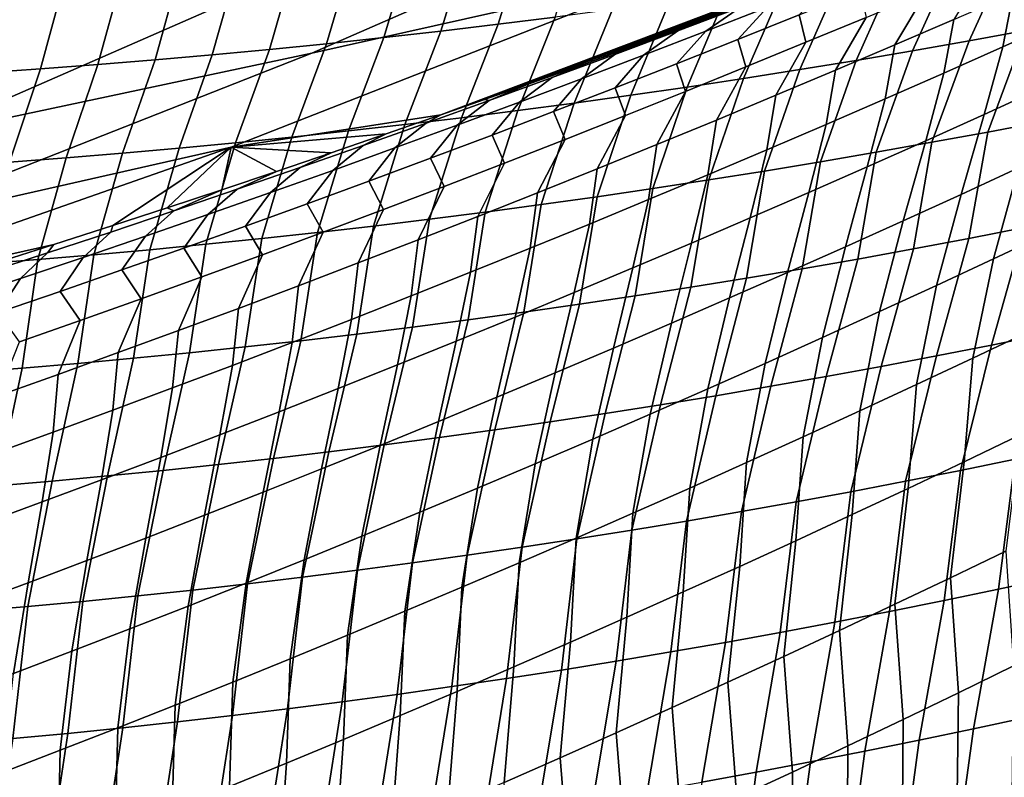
# Model space of a CAD drawing. Header units: metres. Extents: x -240 to 45, y -77 to 27.
# Tile 978 of 1056: x 23.43 to 25.24, y -23.95 to -22.56. Entities that reach past the tile are written whole.
import ezdxf

# ---------------------------------------------------------------- set-up
doc = ezdxf.new("R2010")
doc.units = ezdxf.units.M
doc.layers.add('solid_102011X2', color=7, linetype='CONTINUOUS')

msp = doc.modelspace()

# ---------------------------------------------------------------- linework, layer by layer
at = {"layer": 'solid_102011X2'}
for points in [[(24.881006, -22.026014, 60.966286), (24.07296, -22.416332, 61.115128), (23.322369, -22.565538, 56.786041), (24.134268, -22.172663, 56.62891)], [(25.458765, -22.117338, 69.779083), (24.645369, -22.472273, 69.91481), (23.967007, -22.624321, 65.589447), (24.784628, -22.267, 65.446091)], [(24.134268, -22.172663, 56.62891), (23.322369, -22.565538, 56.786041), (22.532404, -22.714817, 52.463387), (23.348072, -22.319395, 52.297878)], [(24.784628, -22.267, 65.446091), (23.967007, -22.624321, 65.589447), (23.251266, -22.776022, 61.266483), (24.07296, -22.416332, 61.115128)], [(24.355951, -22.418684, 126.073639), (24.308405, -22.571302, 125.733696), (24.413139, -22.55817, 125.714668), (24.461493, -22.405725, 126.054634)], [(25.354765, -22.41127, 125.526581), (25.250246, -22.430124, 125.548973), (25.171526, -22.601685, 125.221397), (25.274763, -22.582872, 125.199127)], [(24.07296, -22.416332, 61.115128), (23.251266, -22.776022, 61.266483), (22.496761, -22.927584, 56.945827), (23.322369, -22.565538, 56.786041)], [(24.203835, -22.737282, 74.412689), (23.819569, -22.796513, 70.052612), (24.645369, -22.472273, 69.91481), (25.037809, -22.421436, 74.282539)], [(24.250393, -22.431007, 126.09227), (24.203657, -22.583788, 125.75235), (24.308405, -22.571302, 125.733696), (24.355951, -22.418684, 126.073639)], [(24.283749, -22.709162, 74.437019), (24.203835, -22.737282, 74.412689), (25.037809, -22.421436, 74.282539)], [(24.363661, -22.680765, 74.461647), (24.283749, -22.709162, 74.437019), (25.037809, -22.421436, 74.282539)], [(24.472658, -22.641584, 74.495712), (24.363661, -22.680765, 74.461647), (25.037809, -22.421436, 74.282539)], [(24.581572, -22.601913, 74.530304), (24.472658, -22.641584, 74.495712), (25.037809, -22.421436, 74.282539)], [(24.690355, -22.561768, 74.56543), (24.581572, -22.601913, 74.530304), (25.037809, -22.421436, 74.282539)], [(24.039238, -22.453737, 126.128426), (23.994118, -22.606829, 125.788536), (24.098894, -22.595631, 125.77063), (24.144821, -22.442692, 126.110535)], [(24.144821, -22.442692, 126.110535), (24.098894, -22.595631, 125.77063), (24.203657, -22.583788, 125.75235), (24.250393, -22.431007, 126.09227)], [(25.250246, -22.430124, 125.548973), (25.145697, -22.448349, 125.570999), (25.06826, -22.619867, 125.243301), (25.171526, -22.601685, 125.221397)], [(23.828037, -22.473915, 126.163094), (23.784533, -22.627287, 125.823219), (23.88933, -22.61738, 125.806068), (23.933643, -22.464146, 126.14595)], [(23.933643, -22.464146, 126.14595), (23.88933, -22.61738, 125.806068), (23.994118, -22.606829, 125.788536), (24.039238, -22.453737, 126.128426)], [(25.041121, -22.465944, 125.592651), (24.936516, -22.482906, 125.613922), (24.861641, -22.654343, 125.285973), (24.964964, -22.637421, 125.264824)], [(25.145697, -22.448349, 125.570999), (25.041121, -22.465944, 125.592651), (24.964964, -22.637421, 125.264824), (25.06826, -22.619867, 125.243301)], [(25.035357, -22.609024, 76.205788), (25.092901, -22.512312, 75.83036), (25.202791, -22.465612, 75.841583), (25.143993, -22.56218, 76.21756)], [(24.645369, -22.472273, 69.91481), (23.819569, -22.796513, 70.052612), (23.136919, -22.950735, 65.734985), (23.967007, -22.624321, 65.589447)], [(23.616796, -22.491535, 126.196274), (23.574909, -22.645161, 125.8564), (23.679726, -22.636547, 125.839996), (23.722422, -22.483044, 126.179871)], [(23.722422, -22.483044, 126.179871), (23.679726, -22.636547, 125.839996), (23.784533, -22.627287, 125.823219), (23.828037, -22.473915, 126.163094)], [(24.936516, -22.482906, 125.613922), (24.831884, -22.499235, 125.634819), (24.758291, -22.67063, 125.30674), (24.861641, -22.654343, 125.285973)], [(25.341179, -22.564306, 76.619339), (25.233469, -22.612652, 76.606369), (25.252504, -22.514853, 76.229553), (25.360888, -22.467049, 76.241783)], [(23.405525, -22.506601, 126.227966), (23.365257, -22.66045, 125.888069), (23.470087, -22.653128, 125.872421), (23.511164, -22.499388, 126.212311)], [(23.511164, -22.499388, 126.212311), (23.470087, -22.653128, 125.872421), (23.574909, -22.645161, 125.8564), (23.616796, -22.491535, 126.196274)], [(24.831884, -22.499235, 125.634819), (24.72723, -22.514929, 125.655342), (24.654917, -22.686283, 125.327141), (24.758291, -22.67063, 125.30674)], [(24.802488, -22.539856, 75.0345), (24.688902, -22.584097, 75.025223), (24.752644, -22.539907, 74.644615), (24.867542, -22.495916, 74.653473)], [(24.859955, -22.554142, 75.424385), (24.747658, -22.599171, 75.414413), (24.802488, -22.539856, 75.0345), (24.915968, -22.495119, 75.043991)], [(24.72723, -22.514929, 125.655342), (24.622553, -22.529984, 125.675491), (24.551521, -22.701296, 125.34716), (24.654917, -22.686283, 125.327141)], [(24.982891, -22.558529, 75.819366), (24.872765, -22.604259, 75.808586), (24.859955, -22.554142, 75.424385), (24.972139, -22.508615, 75.434586)], [(24.926596, -22.655384, 76.194252), (24.982891, -22.558529, 75.819366), (25.092901, -22.512312, 75.83036), (25.035357, -22.609024, 76.205788)], [(25.233469, -22.612652, 76.606369), (25.125622, -22.660513, 76.593636), (25.143993, -22.56218, 76.21756), (25.252504, -22.514853, 76.229553)], [(24.622553, -22.529984, 125.675491), (24.517855, -22.544397, 125.695267), (24.448103, -22.715672, 125.366806), (24.551521, -22.701296, 125.34716)], [(24.517855, -22.544397, 125.695267), (24.413139, -22.55817, 125.714668), (24.344667, -22.729404, 125.386078), (24.448103, -22.715672, 125.366806)], [(24.688902, -22.584097, 75.025223), (24.575214, -22.627838, 75.016159), (24.637648, -22.583401, 74.635971), (24.752644, -22.539907, 74.644615)], [(24.747658, -22.599171, 75.414413), (24.635252, -22.643702, 75.404655), (24.688902, -22.584097, 75.025223), (24.802488, -22.539856, 75.0345)], [(24.752644, -22.539907, 74.644615), (24.637648, -22.583401, 74.635971), (24.690355, -22.561768, 74.56543)], [(24.872765, -22.604259, 75.808586), (24.762522, -22.649502, 75.798042), (24.747658, -22.599171, 75.414413), (24.859955, -22.554142, 75.424385)], [(24.308405, -22.571302, 125.733696), (24.203657, -22.583788, 125.75235), (24.137743, -22.754942, 125.423492), (24.241213, -22.742495, 125.404968)], [(24.413139, -22.55817, 125.714668), (24.308405, -22.571302, 125.733696), (24.241213, -22.742495, 125.404968), (24.344667, -22.729404, 125.386078)], [(24.522556, -22.626394, 74.627525), (24.581572, -22.601913, 74.530304), (24.690355, -22.561768, 74.56543), (24.637648, -22.583401, 74.635971)], [(24.817711, -22.70126, 76.182945), (24.872765, -22.604259, 75.808586), (24.982891, -22.558529, 75.819366), (24.926596, -22.655384, 76.194252)], [(25.125622, -22.660513, 76.593636), (25.017641, -22.70789, 76.581146), (25.035357, -22.609024, 76.205788), (25.143993, -22.56218, 76.21756)], [(25.305824, -22.68784, 76.989952), (25.19906, -22.73645, 76.97628), (25.233469, -22.612652, 76.606369), (25.341179, -22.564306, 76.619339)], [(25.377968, -22.563433, 125.176476), (25.274763, -22.582872, 125.199127), (25.20575, -22.768681, 124.877754), (25.307909, -22.749216, 124.855125)], [(24.203657, -22.583788, 125.75235), (24.098894, -22.595631, 125.77063), (24.034258, -22.766745, 125.441643), (24.137743, -22.754942, 125.423492)], [(24.575214, -22.627838, 75.016159), (24.461428, -22.671076, 75.007317), (24.522556, -22.626394, 74.627525), (24.637648, -22.583401, 74.635971)], [(24.635252, -22.643702, 75.404655), (24.522738, -22.687731, 75.395134), (24.575214, -22.627838, 75.016159), (24.688902, -22.584097, 75.025223)], [(25.274763, -22.582872, 125.199127), (25.171526, -22.601685, 125.221397), (25.103558, -22.787518, 124.899994), (25.20575, -22.768681, 124.877754)], [(23.994118, -22.606829, 125.788536), (23.88933, -22.61738, 125.806068), (23.82725, -22.788416, 125.476807), (23.930759, -22.777903, 125.459412)], [(24.098894, -22.595631, 125.77063), (23.994118, -22.606829, 125.788536), (23.930759, -22.777903, 125.459412), (24.034258, -22.766745, 125.441643)], [(24.407372, -22.668884, 74.619293), (24.472658, -22.641584, 74.495712), (24.581572, -22.601913, 74.530304), (24.522556, -22.626394, 74.627525)], [(24.762522, -22.649502, 75.798042), (24.652164, -22.694252, 75.78772), (24.635252, -22.643702, 75.404655), (24.747658, -22.599171, 75.414413)], [(24.708706, -22.746647, 76.171883), (24.762522, -22.649502, 75.798042), (24.872765, -22.604259, 75.808586), (24.817711, -22.70126, 76.182945)], [(25.017641, -22.70789, 76.581146), (24.909527, -22.75478, 76.568893), (24.926596, -22.655384, 76.194252), (25.035357, -22.609024, 76.205788)], [(25.171526, -22.601685, 125.221397), (25.06826, -22.619867, 125.243301), (25.001333, -22.805723, 124.92186), (25.103558, -22.787518, 124.899994)], [(23.967007, -22.624321, 65.589447), (23.136919, -22.950735, 65.734985), (22.417049, -23.104599, 61.420147), (23.251266, -22.776022, 61.266483)], [(23.784533, -22.627287, 125.823219), (23.679726, -22.636547, 125.839996), (23.620197, -22.807503, 125.510468), (23.723728, -22.798283, 125.49382)], [(23.88933, -22.61738, 125.806068), (23.784533, -22.627287, 125.823219), (23.723728, -22.798283, 125.49382), (23.82725, -22.788416, 125.476807)], [(24.461428, -22.671076, 75.007317), (24.347542, -22.713808, 74.998688), (24.407372, -22.668884, 74.619293), (24.522556, -22.626394, 74.627525)], [(24.522738, -22.687731, 75.395134), (24.410116, -22.731255, 75.385834), (24.461428, -22.671076, 75.007317), (24.575214, -22.627838, 75.016159)], [(25.06826, -22.619867, 125.243301), (24.964964, -22.637421, 125.264824), (24.89908, -22.823298, 124.943344), (25.001333, -22.805723, 124.92186)], [(25.19906, -22.73645, 76.97628), (25.092155, -22.784578, 76.962868), (25.125622, -22.660513, 76.593636), (25.233469, -22.612652, 76.606369)], [(23.574909, -22.645161, 125.8564), (23.470087, -22.653128, 125.872421), (23.413111, -22.824005, 125.542618), (23.516657, -22.816076, 125.526733)], [(23.679726, -22.636547, 125.839996), (23.574909, -22.645161, 125.8564), (23.516657, -22.816076, 125.526733), (23.620197, -22.807503, 125.510468)], [(24.292097, -22.710867, 74.611275), (24.363661, -22.680765, 74.461647), (24.472658, -22.641584, 74.495712), (24.407372, -22.668884, 74.619293)], [(24.652164, -22.694252, 75.78772), (24.541693, -22.73851, 75.777634), (24.522738, -22.687731, 75.395134), (24.635252, -22.643702, 75.404655)], [(24.964964, -22.637421, 125.264824), (24.861641, -22.654343, 125.285973), (24.796797, -22.840239, 124.964455), (24.89908, -22.823298, 124.943344)], [(23.470087, -22.653128, 125.872421), (23.365257, -22.66045, 125.888069), (23.309557, -22.831287, 125.558128), (23.413111, -22.824005, 125.542618)], [(24.599577, -22.791542, 76.161049), (24.652164, -22.694252, 75.78772), (24.762522, -22.649502, 75.798042), (24.708706, -22.746647, 76.171883)], [(24.861641, -22.654343, 125.285973), (24.758291, -22.67063, 125.30674), (24.694485, -22.856544, 124.985184), (24.796797, -22.840239, 124.964455)], [(24.909527, -22.75478, 76.568893), (24.801281, -22.801178, 76.556892), (24.817711, -22.70126, 76.182945), (24.926596, -22.655384, 76.194252)], [(25.092155, -22.784578, 76.962868), (24.985107, -22.83222, 76.949699), (25.017641, -22.70789, 76.581146), (25.125622, -22.660513, 76.593636)], [(24.347542, -22.713808, 74.998688), (24.233561, -22.756033, 74.99028), (24.292097, -22.710867, 74.611275), (24.407372, -22.668884, 74.619293)], [(24.292097, -22.710867, 74.611275), (24.283749, -22.709162, 74.437019), (24.363661, -22.680765, 74.461647)], [(24.410116, -22.731255, 75.385834), (24.297394, -22.774271, 75.376755), (24.347542, -22.713808, 74.998688), (24.461428, -22.671076, 75.007317)], [(24.758291, -22.67063, 125.30674), (24.654917, -22.686283, 125.327141), (24.592148, -22.872215, 125.005531), (24.694485, -22.856544, 124.985184)], [(24.541693, -22.73851, 75.777634), (24.43111, -22.782269, 75.767776), (24.410116, -22.731255, 75.385834), (24.522738, -22.687731, 75.395134)], [(24.654917, -22.686283, 125.327141), (24.551521, -22.701296, 125.34716), (24.489788, -22.887245, 125.025497), (24.592148, -22.872215, 125.005531)], [(24.490332, -22.835943, 76.150459), (24.541693, -22.73851, 75.777634), (24.652164, -22.694252, 75.78772), (24.599577, -22.791542, 76.161049)], [(25.156858, -22.882965, 77.339035), (25.19906, -22.73645, 76.97628), (25.305824, -22.68784, 76.989952), (25.262518, -22.83428, 77.353371)], [(24.233561, -22.756033, 74.99028), (24.119486, -22.797745, 74.982094), (24.176733, -22.75234, 74.60347), (24.292097, -22.710867, 74.611275)], [(24.292097, -22.710867, 74.611275), (24.176733, -22.75234, 74.60347), (24.203835, -22.737282, 74.412689), (24.283749, -22.709162, 74.437019)], [(24.297394, -22.774271, 75.376755), (24.184568, -22.816776, 75.367912), (24.233561, -22.756033, 74.99028), (24.347542, -22.713808, 74.998688)], [(24.448103, -22.715672, 125.366806), (24.344667, -22.729404, 125.386078), (24.285002, -22.91538, 125.064308), (24.387405, -22.901634, 125.045097)], [(24.551521, -22.701296, 125.34716), (24.448103, -22.715672, 125.366806), (24.387405, -22.901634, 125.045097), (24.489788, -22.887245, 125.025497)], [(24.801281, -22.801178, 76.556892), (24.692905, -22.847086, 76.545135), (24.708706, -22.746647, 76.171883), (24.817711, -22.70126, 76.182945)], [(24.985107, -22.83222, 76.949699), (24.877918, -22.879374, 76.936783), (24.909527, -22.75478, 76.568893), (25.017641, -22.70789, 76.581146)], [(24.344667, -22.729404, 125.386078), (24.241213, -22.742495, 125.404968), (24.182579, -22.928484, 125.083153), (24.285002, -22.91538, 125.064308)], [(24.43111, -22.782269, 75.767776), (24.320421, -22.825529, 75.758156), (24.297394, -22.774271, 75.376755), (24.410116, -22.731255, 75.385834)], [(25.051048, -22.93117, 77.324959), (25.092155, -22.784578, 76.962868), (25.19906, -22.73645, 76.97628), (25.156858, -22.882965, 77.339035)], [(24.203835, -22.737282, 74.412689), (24.103302, -22.772261, 74.382477), (23.819569, -22.796513, 70.052612)], [(24.119486, -22.797745, 74.982094), (24.00532, -22.838942, 74.974136), (24.061283, -22.793301, 74.595879), (24.176733, -22.75234, 74.60347)], [(24.176733, -22.75234, 74.60347), (24.061283, -22.793301, 74.595879), (24.103302, -22.772261, 74.382477), (24.203835, -22.737282, 74.412689)], [(24.241213, -22.742495, 125.404968), (24.137743, -22.754942, 125.423492), (24.080139, -22.940941, 125.101616), (24.182579, -22.928484, 125.083153)], [(24.380968, -22.879848, 76.140106), (24.43111, -22.782269, 75.767776), (24.541693, -22.73851, 75.777634), (24.490332, -22.835943, 76.150459)], [(24.692905, -22.847086, 76.545135), (24.5844, -22.892498, 76.533623), (24.599577, -22.791542, 76.161049), (24.708706, -22.746647, 76.171883)], [(25.20575, -22.768681, 124.877754), (25.171442, -22.963751, 124.557892), (25.273268, -22.943951, 124.535004), (25.307909, -22.749216, 124.855125)], [(24.103302, -22.772261, 74.382477), (24.002838, -22.806778, 74.35273), (23.819569, -22.796513, 70.052612)], [(24.034258, -22.766745, 125.441643), (23.930759, -22.777903, 125.459412), (23.875212, -22.963919, 125.137405), (23.977682, -22.952753, 125.119698)], [(23.945749, -22.833746, 74.588501), (24.002838, -22.806778, 74.35273), (24.103302, -22.772261, 74.382477), (24.061283, -22.793301, 74.595879)], [(24.137743, -22.754942, 125.423492), (24.034258, -22.766745, 125.441643), (23.977682, -22.952753, 125.119698), (24.080139, -22.940941, 125.101616)], [(24.184568, -22.816776, 75.367912), (24.071646, -22.858768, 75.359299), (24.119486, -22.797745, 74.982094), (24.233561, -22.756033, 74.99028)], [(24.877918, -22.879374, 76.936783), (24.770592, -22.926039, 76.924118), (24.801281, -22.801178, 76.556892), (24.909527, -22.75478, 76.568893)], [(25.103558, -22.787518, 124.899994), (25.06958, -22.982914, 124.580391), (25.171442, -22.963751, 124.557892), (25.20575, -22.768681, 124.877754)], [(23.82725, -22.788416, 125.476807), (23.723728, -22.798283, 125.49382), (23.670229, -22.984306, 125.171684), (23.772726, -22.974436, 125.154732)], [(23.930759, -22.777903, 125.459412), (23.82725, -22.788416, 125.476807), (23.772726, -22.974436, 125.154732), (23.875212, -22.963919, 125.137405)], [(24.320421, -22.825529, 75.758156), (24.209623, -22.868284, 75.748764), (24.184568, -22.816776, 75.367912), (24.297394, -22.774271, 75.376755)], [(24.27149, -22.923252, 76.129997), (24.320421, -22.825529, 75.758156), (24.43111, -22.782269, 75.767776), (24.380968, -22.879848, 76.140106)], [(24.945089, -22.978889, 77.311142), (24.985107, -22.83222, 76.949699), (25.092155, -22.784578, 76.962868), (25.051048, -22.93117, 77.324959)], [(25.001333, -22.805723, 124.92186), (24.967684, -23.00144, 124.602501), (25.06958, -22.982914, 124.580391), (25.103558, -22.787518, 124.899994)], [(25.216644, -23.001062, 77.709236), (25.262518, -22.83428, 77.353371), (25.368025, -22.785116, 77.367958), (25.320972, -22.95196, 77.724487)], [(23.819569, -22.796513, 70.052612), (22.982508, -23.089643, 70.192291), (22.295513, -23.245831, 65.882507), (23.136919, -22.950735, 65.734985)], [(23.494474, -22.974764, 74.208862), (22.982508, -23.089643, 70.192291), (23.819569, -22.796513, 70.052612), (23.602434, -22.940018, 74.238495)], [(23.620197, -22.807503, 125.510468), (23.516657, -22.816076, 125.526733), (23.465204, -23.002104, 125.204445), (23.567722, -22.993528, 125.188255)], [(23.723728, -22.798283, 125.49382), (23.620197, -22.807503, 125.510468), (23.567722, -22.993528, 125.188255), (23.670229, -22.984306, 125.171684)], [(23.70224, -22.907452, 74.266335), (23.602434, -22.940018, 74.238495), (23.819569, -22.796513, 70.052612)], [(23.802269, -22.874384, 74.294655), (23.70224, -22.907452, 74.266335), (23.819569, -22.796513, 70.052612)], [(23.902481, -22.840822, 74.323456), (23.802269, -22.874384, 74.294655), (23.819569, -22.796513, 70.052612)], [(24.002838, -22.806778, 74.35273), (23.902481, -22.840822, 74.323456), (23.819569, -22.796513, 70.052612)], [(23.830132, -22.873672, 74.581337), (23.902481, -22.840822, 74.323456), (24.002838, -22.806778, 74.35273), (23.945749, -22.833746, 74.588501)], [(24.00532, -22.838942, 74.974136), (23.891066, -22.879622, 74.9664), (23.945749, -22.833746, 74.588501), (24.061283, -22.793301, 74.595879)], [(24.071646, -22.858768, 75.359299), (23.958628, -22.900242, 75.350922), (24.00532, -22.838942, 74.974136), (24.119486, -22.797745, 74.982094)], [(24.5844, -22.892498, 76.533623), (24.475771, -22.937412, 76.522369), (24.490332, -22.835943, 76.150459), (24.599577, -22.791542, 76.161049)], [(24.770592, -22.926039, 76.924118), (24.663128, -22.97221, 76.91172), (24.692905, -22.847086, 76.545135), (24.801281, -22.801178, 76.556892)], [(24.89908, -22.823298, 124.943344), (24.865755, -23.019325, 124.624222), (24.967684, -23.00144, 124.602501), (25.001333, -22.805723, 124.92186)], [(23.516657, -22.816076, 125.526733), (23.413111, -22.824005, 125.542618), (23.36268, -23.010029, 125.220261), (23.465204, -23.002104, 125.204445)], [(24.209623, -22.868284, 75.748764), (24.098722, -22.910536, 75.739609), (24.071646, -22.858768, 75.359299), (24.184568, -22.816776, 75.367912)], [(24.161901, -22.966154, 76.120132), (24.209623, -22.868284, 75.748764), (24.320421, -22.825529, 75.758156), (24.27149, -22.923252, 76.129997)], [(24.796797, -22.840239, 124.964455), (24.763792, -23.03657, 124.645561), (24.865755, -23.019325, 124.624222), (24.89908, -22.823298, 124.943344)], [(23.714434, -22.913074, 74.574394), (23.802269, -22.874384, 74.294655), (23.902481, -22.840822, 74.323456), (23.830132, -22.873672, 74.581337)], [(23.891066, -22.879622, 74.9664), (23.776722, -22.919779, 74.958885), (23.830132, -22.873672, 74.581337), (23.945749, -22.833746, 74.588501)], [(23.958628, -22.900242, 75.350922), (23.845512, -22.941195, 75.342773), (23.891066, -22.879622, 74.9664), (24.00532, -22.838942, 74.974136)], [(24.475771, -22.937412, 76.522369), (24.367016, -22.981827, 76.51136), (24.380968, -22.879848, 76.140106), (24.490332, -22.835943, 76.150459)], [(24.694485, -22.856544, 124.985184), (24.6618, -23.053169, 124.666512), (24.763792, -23.03657, 124.645561), (24.796797, -22.840239, 124.964455)], [(24.838984, -23.026123, 77.297585), (24.877918, -22.879374, 76.936783), (24.985107, -22.83222, 76.949699), (24.945089, -22.978889, 77.311142)], [(25.11216, -23.049688, 77.694244), (25.156858, -22.882965, 77.339035), (25.262518, -22.83428, 77.353371), (25.216644, -23.001062, 77.709236)], [(24.098722, -22.910536, 75.739609), (23.987719, -22.952276, 75.73069), (23.958628, -22.900242, 75.350922), (24.071646, -22.858768, 75.359299)], [(24.663128, -22.97221, 76.91172), (24.555529, -23.017885, 76.899574), (24.5844, -22.892498, 76.533623), (24.692905, -22.847086, 76.545135)], [(24.592148, -22.872215, 125.005531), (24.559778, -23.069126, 124.687073), (24.6618, -23.053169, 124.666512), (24.694485, -22.856544, 124.985184)], [(23.776722, -22.919779, 74.958885), (23.662296, -22.959414, 74.951599), (23.714434, -22.913074, 74.574394), (23.830132, -22.873672, 74.581337)], [(23.714434, -22.913074, 74.574394), (23.70224, -22.907452, 74.266335), (23.802269, -22.874384, 74.294655)], [(23.845512, -22.941195, 75.342773), (23.732307, -22.981625, 75.334862), (23.776722, -22.919779, 74.958885), (23.891066, -22.879622, 74.9664)], [(24.052204, -23.008551, 76.110512), (24.098722, -22.910536, 75.739609), (24.209623, -22.868284, 75.748764), (24.161901, -22.966154, 76.120132)], [(24.367016, -22.981827, 76.51136), (24.258139, -23.025736, 76.50061), (24.27149, -22.923252, 76.129997), (24.380968, -22.879848, 76.140106)], [(24.489788, -22.887245, 125.025497), (24.457729, -23.084433, 124.707245), (24.559778, -23.069126, 124.687073), (24.592148, -22.872215, 125.005531)], [(24.732733, -23.07287, 77.284294), (24.770592, -22.926039, 76.924118), (24.877918, -22.879374, 76.936783), (24.838984, -23.026123, 77.297585)], [(24.387405, -22.901634, 125.045097), (24.355656, -23.099091, 124.727036), (24.457729, -23.084433, 124.707245), (24.489788, -22.887245, 125.025497)], [(24.555529, -23.017885, 76.899574), (24.447796, -23.063063, 76.887688), (24.475771, -22.937412, 76.522369), (24.5844, -22.892498, 76.533623)], [(25.007517, -23.097837, 77.67952), (25.051048, -22.93117, 77.324959), (25.156858, -22.882965, 77.339035), (25.11216, -23.049688, 77.694244)], [(23.662296, -22.959414, 74.951599), (23.547787, -22.99852, 74.944542), (23.598658, -22.951954, 74.567673), (23.714434, -22.913074, 74.574394)], [(23.714434, -22.913074, 74.574394), (23.598658, -22.951954, 74.567673), (23.602434, -22.940018, 74.238495), (23.70224, -22.907452, 74.266335)], [(23.987719, -22.952276, 75.73069), (23.876616, -22.993505, 75.722015), (23.845512, -22.941195, 75.342773), (23.958628, -22.900242, 75.350922)], [(23.9424, -23.050436, 76.101143), (23.987719, -22.952276, 75.73069), (24.098722, -22.910536, 75.739609), (24.052204, -23.008551, 76.110512)], [(24.182579, -22.928484, 125.083153), (24.15144, -23.12645, 124.765465), (24.253559, -23.113096, 124.746445), (24.285002, -22.91538, 125.064308)], [(24.285002, -22.91538, 125.064308), (24.253559, -23.113096, 124.746445), (24.355656, -23.099091, 124.727036), (24.387405, -22.901634, 125.045097)], [(23.732307, -22.981625, 75.334862), (23.619013, -23.021528, 75.327187), (23.662296, -22.959414, 74.951599), (23.776722, -22.919779, 74.958885)], [(24.080139, -22.940941, 125.101616), (24.049299, -23.139147, 124.784103), (24.15144, -23.12645, 124.765465), (24.182579, -22.928484, 125.083153)], [(24.258139, -23.025736, 76.50061), (24.149143, -23.069139, 76.490112), (24.161901, -22.966154, 76.120132), (24.27149, -22.923252, 76.129997)], [(24.626339, -23.119125, 77.271271), (24.663128, -22.97221, 76.91172), (24.770592, -22.926039, 76.924118), (24.732733, -23.07287, 77.284294)], [(24.902718, -23.145508, 77.66507), (24.945089, -22.978889, 77.311142), (25.051048, -22.93117, 77.324959), (25.007517, -23.097837, 77.67952)], [(25.375055, -22.923515, 124.511734), (25.273268, -22.943951, 124.535004), (25.212778, -23.159204, 124.230598), (25.313734, -23.138735, 124.207268)], [(23.547787, -22.99852, 74.944542), (23.433199, -23.037096, 74.937721), (23.482807, -22.990303, 74.561172), (23.598658, -22.951954, 74.567673)], [(23.598658, -22.951954, 74.567673), (23.482807, -22.990303, 74.561172), (23.494474, -22.974764, 74.208862), (23.602434, -22.940018, 74.238495)], [(23.876616, -22.993505, 75.722015), (23.765415, -23.034218, 75.713577), (23.732307, -22.981625, 75.334862), (23.845512, -22.941195, 75.342773)], [(23.832489, -23.091812, 76.092018), (23.876616, -22.993505, 75.722015), (23.987719, -22.952276, 75.73069), (23.9424, -23.050436, 76.101143)], [(23.875212, -22.963919, 125.137405), (23.844965, -23.162579, 124.820213), (23.947142, -23.15119, 124.802353), (23.977682, -22.952753, 125.119698)], [(23.977682, -22.952753, 125.119698), (23.947142, -23.15119, 124.802353), (24.049299, -23.139147, 124.784103), (24.080139, -22.940941, 125.101616)], [(24.447796, -23.063063, 76.887688), (24.339931, -23.107738, 76.876068), (24.367016, -22.981827, 76.51136), (24.475771, -22.937412, 76.522369)], [(25.273268, -22.943951, 124.535004), (25.171442, -22.963751, 124.557892), (25.111782, -23.179039, 124.253532), (25.212778, -23.159204, 124.230598)], [(25.178514, -23.183107, 78.058105), (25.216644, -23.001062, 77.709236), (25.320972, -22.95196, 77.724487), (25.281748, -23.134077, 78.074051)], [(23.619013, -23.021528, 75.327187), (23.50563, -23.060902, 75.319756), (23.547787, -22.99852, 74.944542), (23.662296, -22.959414, 74.951599)], [(23.772726, -22.974436, 125.154732), (23.742773, -23.173307, 124.837692), (23.844965, -23.162579, 124.820213), (23.875212, -22.963919, 125.137405)], [(24.149143, -23.069139, 76.490112), (24.04003, -23.112032, 76.479874), (24.052204, -23.008551, 76.110512), (24.161901, -22.966154, 76.120132)], [(25.171442, -22.963751, 124.557892), (25.06958, -22.982914, 124.580391), (25.010744, -23.198236, 124.276085), (25.111782, -23.179039, 124.253532)], [(23.494474, -22.974764, 74.208862), (23.386639, -23.008974, 74.179787), (22.982508, -23.089643, 70.192291)], [(23.482807, -22.990303, 74.561172), (23.366882, -23.028124, 74.554893), (23.386639, -23.008974, 74.179787), (23.494474, -22.974764, 74.208862)], [(23.567722, -22.993528, 125.188255), (23.538345, -23.192797, 124.87149), (23.640566, -23.18338, 124.854782), (23.670229, -22.984306, 125.171684)], [(23.765415, -23.034218, 75.713577), (23.654121, -23.074413, 75.705383), (23.619013, -23.021528, 75.327187), (23.732307, -22.981625, 75.334862)], [(23.670229, -22.984306, 125.171684), (23.640566, -23.18338, 124.854782), (23.742773, -23.173307, 124.837692), (23.772726, -22.974436, 125.154732)], [(24.339931, -23.107738, 76.876068), (24.231939, -23.151909, 76.864716), (24.258139, -23.025736, 76.50061), (24.367016, -22.981827, 76.51136)], [(24.519802, -23.164886, 77.258514), (24.555529, -23.017885, 76.899574), (24.663128, -22.97221, 76.91172), (24.626339, -23.119125, 77.271271)], [(24.797766, -23.192694, 77.650894), (24.838984, -23.026123, 77.297585), (24.945089, -22.978889, 77.311142), (24.902718, -23.145508, 77.66507)], [(25.06958, -22.982914, 124.580391), (24.967684, -23.00144, 124.602501), (24.909668, -23.216793, 124.298241), (25.010744, -23.198236, 124.276085)], [(23.433199, -23.037096, 74.937721), (23.318533, -23.07514, 74.931122), (23.366882, -23.028124, 74.554893), (23.482807, -22.990303, 74.561172)], [(23.36268, -23.010029, 125.220261), (23.333876, -23.209652, 124.90374), (23.436115, -23.201553, 124.88781), (23.465204, -23.002104, 125.204445)], [(23.50563, -23.060902, 75.319756), (23.392164, -23.099743, 75.312553), (23.433199, -23.037096, 74.937721), (23.547787, -22.99852, 74.944542)], [(23.465204, -23.002104, 125.204445), (23.436115, -23.201553, 124.88781), (23.538345, -23.192797, 124.87149), (23.567722, -22.993528, 125.188255)], [(23.722479, -23.132671, 76.083138), (23.765415, -23.034218, 75.713577), (23.876616, -22.993505, 75.722015), (23.832489, -23.091812, 76.092018)], [(24.967684, -23.00144, 124.602501), (24.865755, -23.019325, 124.624222), (24.808556, -23.234711, 124.32), (24.909668, -23.216793, 124.298241)], [(25.075117, -23.231667, 78.042435), (25.11216, -23.049688, 77.694244), (25.216644, -23.001062, 77.709236), (25.178514, -23.183107, 78.058105)], [(23.654121, -23.074413, 75.705383), (23.542734, -23.114088, 75.697426), (23.50563, -23.060902, 75.319756), (23.619013, -23.021528, 75.327187)], [(24.04003, -23.112032, 76.479874), (23.930803, -23.154411, 76.469887), (23.9424, -23.050436, 76.101143), (24.052204, -23.008551, 76.110512)], [(24.413124, -23.21015, 77.246033), (24.447796, -23.063063, 76.887688), (24.555529, -23.017885, 76.899574), (24.519802, -23.164886, 77.258514)], [(24.865755, -23.019325, 124.624222), (24.763792, -23.03657, 124.645561), (24.707409, -23.251984, 124.34137), (24.808556, -23.234711, 124.32)], [(23.392164, -23.099743, 75.312553), (23.278616, -23.13805, 75.305603), (23.318533, -23.07514, 74.931122), (23.433199, -23.037096, 74.937721)], [(23.612368, -23.173012, 76.074516), (23.654121, -23.074413, 75.705383), (23.765415, -23.034218, 75.713577), (23.722479, -23.132671, 76.083138)], [(24.231939, -23.151909, 76.864716), (24.123821, -23.195572, 76.853622), (24.149143, -23.069139, 76.490112), (24.258139, -23.025736, 76.50061)], [(24.763792, -23.03657, 124.645561), (24.6618, -23.053169, 124.666512), (24.606226, -23.268612, 124.36235), (24.707409, -23.251984, 124.34137)], [(24.692661, -23.239395, 77.636986), (24.732733, -23.07287, 77.284294), (24.838984, -23.026123, 77.297585), (24.797766, -23.192694, 77.650894)], [(23.542734, -23.114088, 75.697426), (23.431257, -23.153238, 75.68972), (23.392164, -23.099743, 75.312553), (23.50563, -23.060902, 75.319756)], [(23.930803, -23.154411, 76.469887), (23.821465, -23.196276, 76.460167), (23.832489, -23.091812, 76.092018), (23.9424, -23.050436, 76.101143)], [(24.6618, -23.053169, 124.666512), (24.559778, -23.069126, 124.687073), (24.505013, -23.284595, 124.382942), (24.606226, -23.268612, 124.36235)], [(24.971554, -23.279753, 78.027039), (25.007517, -23.097837, 77.67952), (25.11216, -23.049688, 77.694244), (25.075117, -23.231667, 78.042435)], [(23.502159, -23.212833, 76.066147), (23.542734, -23.114088, 75.697426), (23.654121, -23.074413, 75.705383), (23.612368, -23.173012, 76.074516)], [(24.123821, -23.195572, 76.853622), (24.015579, -23.238726, 76.842796), (24.04003, -23.112032, 76.479874), (24.149143, -23.069139, 76.490112)], [(24.306311, -23.254913, 77.233826), (24.339931, -23.107738, 76.876068), (24.447796, -23.063063, 76.887688), (24.413124, -23.21015, 77.246033)], [(24.559778, -23.069126, 124.687073), (24.457729, -23.084433, 124.707245), (24.403769, -23.299927, 124.403137), (24.505013, -23.284595, 124.382942)], [(24.587408, -23.28561, 77.623352), (24.626339, -23.119125, 77.271271), (24.732733, -23.07287, 77.284294), (24.692661, -23.239395, 77.636986)], [(23.821465, -23.196276, 76.460167), (23.712017, -23.237619, 76.450706), (23.722479, -23.132671, 76.083138), (23.832489, -23.091812, 76.092018)], [(24.457729, -23.084433, 124.707245), (24.355656, -23.099091, 124.727036), (24.302496, -23.314608, 124.422951), (24.403769, -23.299927, 124.403137)], [(23.391855, -23.252129, 76.058029), (23.431257, -23.153238, 75.68972), (23.542734, -23.114088, 75.697426), (23.502159, -23.212833, 76.066147)], [(24.015579, -23.238726, 76.842796), (23.907217, -23.281364, 76.832245), (23.930803, -23.154411, 76.469887), (24.04003, -23.112032, 76.479874)], [(24.253559, -23.113096, 124.746445), (24.15144, -23.12645, 124.765465), (24.099874, -23.342009, 124.461395), (24.201199, -23.328636, 124.442368)], [(24.199364, -23.299175, 77.221886), (24.231939, -23.151909, 76.864716), (24.339931, -23.107738, 76.876068), (24.306311, -23.254913, 77.233826)], [(24.355656, -23.099091, 124.727036), (24.253559, -23.113096, 124.746445), (24.201199, -23.328636, 124.442368), (24.302496, -23.314608, 124.422951)], [(24.86783, -23.32736, 78.011925), (24.902718, -23.145508, 77.66507), (25.007517, -23.097837, 77.67952), (24.971554, -23.279753, 78.027039)], [(23.712017, -23.237619, 76.450706), (23.602465, -23.278442, 76.441513), (23.612368, -23.173012, 76.074516), (23.722479, -23.132671, 76.083138)], [(24.15144, -23.12645, 124.765465), (24.049299, -23.139147, 124.784103), (23.998528, -23.354727, 124.480042), (24.099874, -23.342009, 124.461395)], [(24.482008, -23.331333, 77.610001), (24.519802, -23.164886, 77.258514), (24.626339, -23.119125, 77.271271), (24.587408, -23.28561, 77.623352)], [(23.947142, -23.15119, 124.802353), (23.844965, -23.162579, 124.820213), (23.795769, -23.378187, 124.516151), (23.897158, -23.366787, 124.498291)], [(24.049299, -23.139147, 124.784103), (23.947142, -23.15119, 124.802353), (23.897158, -23.366787, 124.498291), (23.998528, -23.354727, 124.480042)], [(24.763945, -23.374491, 77.997093), (24.797766, -23.192694, 77.650894), (24.902718, -23.145508, 77.66507), (24.86783, -23.32736, 78.011925)], [(25.313734, -23.138735, 124.207268), (25.212778, -23.159204, 124.230598), (25.155676, -23.388853, 123.936081), (25.25588, -23.368362, 123.912666)], [(25.265169, -23.323938, 78.418343), (25.162729, -23.373068, 78.401596), (25.178514, -23.183107, 78.058105), (25.281748, -23.134077, 78.074051)], [(23.844965, -23.162579, 124.820213), (23.742773, -23.173307, 124.837692), (23.694361, -23.388931, 124.533623), (23.795769, -23.378187, 124.516151)], [(23.907217, -23.281364, 76.832245), (23.798737, -23.323486, 76.821968), (23.821465, -23.196276, 76.460167), (23.930803, -23.154411, 76.469887)], [(24.092283, -23.342932, 77.210228), (24.123821, -23.195572, 76.853622), (24.231939, -23.151909, 76.864716), (24.199364, -23.299175, 77.221886)], [(24.376461, -23.376564, 77.596931), (24.413124, -23.21015, 77.246033), (24.519802, -23.164886, 77.258514), (24.482008, -23.331333, 77.610001)], [(25.212778, -23.159204, 124.230598), (25.111782, -23.179039, 124.253532), (25.055426, -23.408709, 123.959091), (25.155676, -23.388853, 123.936081)], [(23.640566, -23.18338, 124.854782), (23.538345, -23.192797, 124.87149), (23.491493, -23.408438, 124.56739), (23.592934, -23.399014, 124.550705)], [(23.602465, -23.278442, 76.441513), (23.492805, -23.318739, 76.432579), (23.502159, -23.212833, 76.066147), (23.612368, -23.173012, 76.074516)], [(23.742773, -23.173307, 124.837692), (23.640566, -23.18338, 124.854782), (23.592934, -23.399014, 124.550705), (23.694361, -23.388931, 124.533623)], [(25.111782, -23.179039, 124.253532), (25.010744, -23.198236, 124.276085), (24.95513, -23.427925, 123.981712), (25.055426, -23.408709, 123.959091)], [(25.162729, -23.373068, 78.401596), (25.060116, -23.42173, 78.385139), (25.075117, -23.231667, 78.042435), (25.178514, -23.183107, 78.058105)], [(23.436115, -23.201553, 124.88781), (23.333876, -23.209652, 124.90374), (23.288576, -23.425303, 124.599602), (23.390041, -23.4172, 124.583694)], [(23.538345, -23.192797, 124.87149), (23.436115, -23.201553, 124.88781), (23.390041, -23.4172, 124.583694), (23.491493, -23.408438, 124.56739)], [(23.798737, -23.323486, 76.821968), (23.690142, -23.365089, 76.811958), (23.712017, -23.237619, 76.450706), (23.821465, -23.196276, 76.460167)], [(23.985075, -23.386179, 77.198845), (24.015579, -23.238726, 76.842796), (24.123821, -23.195572, 76.853622), (24.092283, -23.342932, 77.210228)], [(24.659903, -23.421141, 77.982536), (24.692661, -23.239395, 77.636986), (24.797766, -23.192694, 77.650894), (24.763945, -23.374491, 77.997093)], [(25.010744, -23.198236, 124.276085), (24.909668, -23.216793, 124.298241), (24.854792, -23.446503, 124.003937), (24.95513, -23.427925, 123.981712)], [(23.492805, -23.318739, 76.432579), (23.383047, -23.358507, 76.42392), (23.391855, -23.252129, 76.058029), (23.502159, -23.212833, 76.066147)], [(24.270771, -23.421299, 77.584137), (24.306311, -23.254913, 77.233826), (24.413124, -23.21015, 77.246033), (24.376461, -23.376564, 77.596931)], [(24.909668, -23.216793, 124.298241), (24.808556, -23.234711, 124.32), (24.754414, -23.464437, 124.025764), (24.854792, -23.446503, 124.003937)], [(23.690142, -23.365089, 76.811958), (23.581434, -23.40617, 76.802223), (23.602465, -23.278442, 76.441513), (23.712017, -23.237619, 76.450706)], [(23.877741, -23.428915, 77.187737), (23.907217, -23.281364, 76.832245), (24.015579, -23.238726, 76.842796), (23.985075, -23.386179, 77.198845)], [(24.555704, -23.467306, 77.968269), (24.587408, -23.28561, 77.623352), (24.692661, -23.239395, 77.636986), (24.659903, -23.421141, 77.982536)], [(24.808556, -23.234711, 124.32), (24.707409, -23.251984, 124.34137), (24.653996, -23.48173, 124.047195), (24.754414, -23.464437, 124.025764)], [(25.060116, -23.42173, 78.385139), (24.957331, -23.469919, 78.368965), (24.971554, -23.279753, 78.027039), (25.075117, -23.231667, 78.042435)], [(24.164942, -23.465532, 77.571632), (24.199364, -23.299175, 77.221886), (24.306311, -23.254913, 77.233826), (24.270771, -23.421299, 77.584137)], [(24.707409, -23.251984, 124.34137), (24.606226, -23.268612, 124.36235), (24.553539, -23.498375, 124.06823), (24.653996, -23.48173, 124.047195)], [(24.606226, -23.268612, 124.36235), (24.505013, -23.284595, 124.382942), (24.453047, -23.514374, 124.088867), (24.553539, -23.498375, 124.06823)], [(23.581434, -23.40617, 76.802223), (23.472616, -23.446722, 76.792763), (23.492805, -23.318739, 76.432579), (23.602465, -23.278442, 76.441513)], [(23.770281, -23.471134, 77.176918), (23.798737, -23.323486, 76.821968), (23.907217, -23.281364, 76.832245), (23.877741, -23.428915, 77.187737)], [(24.505013, -23.284595, 124.382942), (24.403769, -23.299927, 124.403137), (24.352522, -23.52972, 124.109108), (24.453047, -23.514374, 124.088867)], [(24.451351, -23.512985, 77.954292), (24.482008, -23.331333, 77.610001), (24.587408, -23.28561, 77.623352), (24.555704, -23.467306, 77.968269)], [(24.957331, -23.469919, 78.368965), (24.854376, -23.517635, 78.353081), (24.86783, -23.32736, 78.011925), (24.971554, -23.279753, 78.027039)], [(24.058975, -23.509266, 77.55941), (24.092283, -23.342932, 77.210228), (24.199364, -23.299175, 77.221886), (24.164942, -23.465532, 77.571632)], [(24.403769, -23.299927, 124.403137), (24.302496, -23.314608, 124.422951), (24.251963, -23.544415, 124.12896), (24.352522, -23.52972, 124.109108)], [(23.472616, -23.446722, 76.792763), (23.363691, -23.486748, 76.783585), (23.383047, -23.358507, 76.42392), (23.492805, -23.318739, 76.432579)], [(23.662701, -23.512836, 77.166374), (23.690142, -23.365089, 76.811958), (23.798737, -23.323486, 76.821968), (23.770281, -23.471134, 77.176918)], [(24.201199, -23.328636, 124.442368), (24.099874, -23.342009, 124.461395), (24.050758, -23.571838, 124.167473), (24.151375, -23.558455, 124.148415)], [(24.302496, -23.314608, 124.422951), (24.201199, -23.328636, 124.442368), (24.151375, -23.558455, 124.148415), (24.251963, -23.544415, 124.12896)], [(24.346849, -23.558174, 77.940605), (24.376461, -23.376564, 77.596931), (24.482008, -23.331333, 77.610001), (24.451351, -23.512985, 77.954292)], [(24.854376, -23.517635, 78.353081), (24.751253, -23.564875, 78.337486), (24.763945, -23.374491, 77.997093), (24.86783, -23.32736, 78.011925)], [(25.137486, -23.585629, 78.73394), (25.162729, -23.373068, 78.401596), (25.265169, -23.323938, 78.418343), (25.238966, -23.536623, 78.751427)], [(24.099874, -23.342009, 124.461395), (23.998528, -23.354727, 124.480042), (23.950113, -23.584564, 124.186142), (24.050758, -23.571838, 124.167473)], [(23.952875, -23.552494, 77.547478), (23.985075, -23.386179, 77.198845), (24.092283, -23.342932, 77.210228), (24.058975, -23.509266, 77.55941)], [(25.25588, -23.368362, 123.912666), (25.225876, -23.606798, 123.622787), (25.325819, -23.585409, 123.598656), (25.356037, -23.347237, 123.888863)], [(23.555004, -23.554018, 77.15612), (23.581434, -23.40617, 76.802223), (23.690142, -23.365089, 76.811958), (23.662701, -23.512836, 77.166374)], [(23.897158, -23.366787, 124.498291), (23.795769, -23.378187, 124.516151), (23.748749, -23.60804, 124.22229), (23.849443, -23.596632, 124.204414)], [(23.998528, -23.354727, 124.480042), (23.897158, -23.366787, 124.498291), (23.849443, -23.596632, 124.204414), (23.950113, -23.584564, 124.186142)], [(23.795769, -23.378187, 124.516151), (23.694361, -23.388931, 124.533623), (23.648033, -23.618786, 124.239769), (23.748749, -23.60804, 124.22229)], [(23.846642, -23.595213, 77.535835), (23.877741, -23.428915, 77.187737), (23.985075, -23.386179, 77.198845), (23.952875, -23.552494, 77.547478)], [(24.242197, -23.602873, 77.927208), (24.270771, -23.421299, 77.584137), (24.376461, -23.376564, 77.596931), (24.346849, -23.558174, 77.940605)], [(24.751253, -23.564875, 78.337486), (24.647964, -23.611635, 78.322189), (24.659903, -23.421141, 77.982536), (24.763945, -23.374491, 77.997093)], [(25.035826, -23.634171, 78.716751), (25.060116, -23.42173, 78.385139), (25.162729, -23.373068, 78.401596), (25.137486, -23.585629, 78.73394)], [(25.155676, -23.388853, 123.936081), (25.125875, -23.62755, 123.646515), (25.225876, -23.606798, 123.622787), (25.25588, -23.368362, 123.912666)], [(23.592934, -23.399014, 124.550705), (23.491493, -23.408438, 124.56739), (23.446541, -23.638296, 124.273552), (23.547297, -23.628872, 124.256859)], [(23.694361, -23.388931, 124.533623), (23.592934, -23.399014, 124.550705), (23.547297, -23.628872, 124.256859), (23.648033, -23.618786, 124.239769)], [(25.055426, -23.408709, 123.959091), (25.025826, -23.647659, 123.669838), (25.125875, -23.62755, 123.646515), (25.155676, -23.388853, 123.936081)], [(23.491493, -23.408438, 124.56739), (23.390041, -23.4172, 124.583694), (23.345772, -23.647057, 124.289856), (23.446541, -23.638296, 124.273552)], [(23.447189, -23.594675, 77.146156), (23.472616, -23.446722, 76.792763), (23.581434, -23.40617, 76.802223), (23.555004, -23.554018, 77.15612)], [(24.1374, -23.647074, 77.914108), (24.164942, -23.465532, 77.571632), (24.270771, -23.421299, 77.584137), (24.242197, -23.602873, 77.927208)], [(24.647964, -23.611635, 78.322189), (24.544514, -23.657915, 78.307182), (24.555704, -23.467306, 77.968269), (24.659903, -23.421141, 77.982536)], [(24.95513, -23.427925, 123.981712), (24.925724, -23.667124, 123.692757), (25.025826, -23.647659, 123.669838), (25.055426, -23.408709, 123.959091)], [(24.933985, -23.682247, 78.69986), (24.957331, -23.469919, 78.368965), (25.060116, -23.42173, 78.385139), (25.035826, -23.634171, 78.716751)], [(23.74028, -23.637421, 77.524483), (23.770281, -23.471134, 77.176918), (23.877741, -23.428915, 77.187737), (23.846642, -23.595213, 77.535835)], [(24.854792, -23.446503, 124.003937), (24.825573, -23.685944, 123.715271), (24.925724, -23.667124, 123.692757), (24.95513, -23.427925, 123.981712)], [(23.339264, -23.634806, 77.136475), (23.363691, -23.486748, 76.783585), (23.472616, -23.446722, 76.792763), (23.447189, -23.594675, 77.146156)], [(24.754414, -23.464437, 124.025764), (24.725376, -23.704115, 123.737381), (24.825573, -23.685944, 123.715271), (24.854792, -23.446503, 124.003937)], [(23.633793, -23.679113, 77.51342), (23.662701, -23.512836, 77.166374), (23.770281, -23.471134, 77.176918), (23.74028, -23.637421, 77.524483)], [(24.032457, -23.690777, 77.901299), (24.058975, -23.509266, 77.55941), (24.164942, -23.465532, 77.571632), (24.1374, -23.647074, 77.914108)], [(24.544514, -23.657915, 78.307182), (24.440901, -23.703711, 78.29248), (24.451351, -23.512985, 77.954292), (24.555704, -23.467306, 77.968269)], [(24.653996, -23.48173, 124.047195), (24.625134, -23.721638, 123.759079), (24.725376, -23.704115, 123.737381), (24.754414, -23.464437, 124.025764)], [(24.831968, -23.729855, 78.683266), (24.854376, -23.517635, 78.353081), (24.957331, -23.469919, 78.368965), (24.933985, -23.682247, 78.69986)], [(24.553539, -23.498375, 124.06823), (24.524849, -23.738506, 123.78038), (24.625134, -23.721638, 123.759079), (24.653996, -23.48173, 124.047195)], [(23.927378, -23.73398, 77.888786), (23.952875, -23.552494, 77.547478), (24.058975, -23.509266, 77.55941), (24.032457, -23.690777, 77.901299)], [(24.453047, -23.514374, 124.088867), (24.42452, -23.754723, 123.80127), (24.524849, -23.738506, 123.78038), (24.553539, -23.498375, 124.06823)], [(23.52718, -23.720291, 77.502655), (23.555004, -23.554018, 77.15612), (23.662701, -23.512836, 77.166374), (23.633793, -23.679113, 77.51342)], [(24.251963, -23.544415, 124.12896), (24.223751, -23.785177, 123.841843), (24.324154, -23.770279, 123.821762), (24.352522, -23.52972, 124.109108)], [(24.352522, -23.52972, 124.109108), (24.324154, -23.770279, 123.821762), (24.42452, -23.754723, 123.80127), (24.453047, -23.514374, 124.088867)], [(24.440901, -23.703711, 78.29248), (24.33713, -23.749018, 78.278076), (24.346849, -23.558174, 77.940605), (24.451351, -23.512985, 77.954292)], [(24.729778, -23.776989, 78.666977), (24.751253, -23.564875, 78.337486), (24.854376, -23.517635, 78.353081), (24.831968, -23.729855, 78.683266)], [(24.151375, -23.558455, 124.148415), (24.123312, -23.799414, 123.861526), (24.223751, -23.785177, 123.841843), (24.251963, -23.544415, 124.12896)], [(25.253307, -23.747311, 79.081306), (25.152231, -23.796587, 79.062874), (25.137486, -23.585629, 78.73394), (25.238966, -23.536623, 78.751427)], [(23.420448, -23.760946, 77.492188), (23.447189, -23.594675, 77.146156), (23.555004, -23.554018, 77.15612), (23.52718, -23.720291, 77.502655)], [(23.822159, -23.776678, 77.876572), (23.846642, -23.595213, 77.535835), (23.952875, -23.552494, 77.547478), (23.927378, -23.73398, 77.888786)], [(24.050758, -23.571838, 124.167473), (24.022839, -23.812988, 123.880806), (24.123312, -23.799414, 123.861526), (24.151375, -23.558455, 124.148415)], [(24.33713, -23.749018, 78.278076), (24.233204, -23.793837, 78.263977), (24.242197, -23.602873, 77.927208), (24.346849, -23.558174, 77.940605)], [(24.627415, -23.82365, 78.650986), (24.647964, -23.611635, 78.322189), (24.751253, -23.564875, 78.337486), (24.729778, -23.776989, 78.666977)], [(23.849443, -23.596632, 124.204414), (23.821796, -23.838139, 123.918152), (23.922333, -23.825897, 123.899681), (23.950113, -23.584564, 124.186142)], [(23.950113, -23.584564, 124.186142), (23.922333, -23.825897, 123.899681), (24.022839, -23.812988, 123.880806), (24.050758, -23.571838, 124.167473)], [(23.313597, -23.801079, 77.482018), (23.339264, -23.634806, 77.136475), (23.447189, -23.594675, 77.146156), (23.420448, -23.760946, 77.492188)], [(23.716806, -23.818869, 77.864662), (23.74028, -23.637421, 77.524483), (23.846642, -23.595213, 77.535835), (23.822159, -23.776678, 77.876572)], [(23.748749, -23.60804, 124.22229), (23.721231, -23.849714, 123.936226), (23.821796, -23.838139, 123.918152), (23.849443, -23.596632, 124.204414)], [(24.233204, -23.793837, 78.263977), (24.129124, -23.838161, 78.250175), (24.1374, -23.647074, 77.914108), (24.242197, -23.602873, 77.927208)], [(25.152231, -23.796587, 79.062874), (25.050962, -23.845402, 79.044739), (25.035826, -23.634171, 78.716751), (25.137486, -23.585629, 78.73394)], [(25.325819, -23.585409, 123.598656), (25.225876, -23.606798, 123.622787), (25.179697, -23.862743, 123.34874), (25.279131, -23.841311, 123.324432)], [(23.547297, -23.628872, 124.256859), (23.520021, -23.870859, 123.971153), (23.62064, -23.86062, 123.953888), (23.648033, -23.618786, 124.239769)], [(23.648033, -23.618786, 124.239769), (23.62064, -23.86062, 123.953888), (23.721231, -23.849714, 123.936226), (23.748749, -23.60804, 124.22229)], [(24.524883, -23.869837, 78.6353), (24.544514, -23.657915, 78.307182), (24.647964, -23.611635, 78.322189), (24.627415, -23.82365, 78.650986)], [(25.225876, -23.606798, 123.622787), (25.125875, -23.62755, 123.646515), (25.0802, -23.883535, 123.372643), (25.179697, -23.862743, 123.34874)], [(23.345772, -23.647057, 124.289856), (23.318724, -23.889322, 124.004463), (23.419384, -23.880426, 123.988007), (23.446541, -23.638296, 124.273552)], [(23.446541, -23.638296, 124.273552), (23.419384, -23.880426, 123.988007), (23.520021, -23.870859, 123.971153), (23.547297, -23.628872, 124.256859)], [(23.61132, -23.86055, 77.853058), (23.633793, -23.679113, 77.51342), (23.74028, -23.637421, 77.524483), (23.716806, -23.818869, 77.864662)], [(25.050962, -23.845402, 79.044739), (24.949507, -23.893751, 79.026917), (24.933985, -23.682247, 78.69986), (25.035826, -23.634171, 78.716751)], [(25.125875, -23.62755, 123.646515), (25.025826, -23.647659, 123.669838), (24.980646, -23.903687, 123.396126), (25.0802, -23.883535, 123.372643)], [(24.129124, -23.838161, 78.250175), (24.024895, -23.88199, 78.236687), (24.032457, -23.690777, 77.901299), (24.1374, -23.647074, 77.914108)], [(25.025826, -23.647659, 123.669838), (24.925724, -23.667124, 123.692757), (24.881035, -23.923191, 123.419205), (24.980646, -23.903687, 123.396126)], [(24.422182, -23.915543, 78.619926), (24.440901, -23.703711, 78.29248), (24.544514, -23.657915, 78.307182), (24.524883, -23.869837, 78.6353)], [(24.925724, -23.667124, 123.692757), (24.825573, -23.685944, 123.715271), (24.781368, -23.942049, 123.441872), (24.881035, -23.923191, 123.419205)], [(23.505707, -23.901716, 77.841751), (23.52718, -23.720291, 77.502655), (23.633793, -23.679113, 77.51342), (23.61132, -23.86055, 77.853058)], [(24.024895, -23.88199, 78.236687), (23.920519, -23.925322, 78.223503), (23.927378, -23.73398, 77.888786), (24.032457, -23.690777, 77.901299)], [(24.825573, -23.685944, 123.715271), (24.725376, -23.704115, 123.737381), (24.68165, -23.960258, 123.464127), (24.781368, -23.942049, 123.441872)], [(24.949507, -23.893751, 79.026917), (24.847864, -23.941631, 79.009399), (24.831968, -23.729855, 78.683266), (24.933985, -23.682247, 78.69986)], [(24.319319, -23.960766, 78.604866), (24.33713, -23.749018, 78.278076), (24.440901, -23.703711, 78.29248), (24.422182, -23.915543, 78.619926)], [(24.725376, -23.704115, 123.737381), (24.625134, -23.721638, 123.759079), (24.581881, -23.977818, 123.485977), (24.68165, -23.960258, 123.464127)], [(23.399967, -23.942368, 77.830757), (23.420448, -23.760946, 77.492188), (23.52718, -23.720291, 77.502655), (23.505707, -23.901716, 77.841751)], [(24.625134, -23.721638, 123.759079), (24.524849, -23.738506, 123.78038), (24.482061, -23.994722, 123.507408), (24.581881, -23.977818, 123.485977)], [(23.920519, -23.925322, 78.223503), (23.815998, -23.968149, 78.210632), (23.822159, -23.776678, 77.876572), (23.927378, -23.73398, 77.888786)], [(24.524849, -23.738506, 123.78038), (24.42452, -23.754723, 123.80127), (24.382195, -24.010971, 123.528427), (24.482061, -23.994722, 123.507408)], [(24.847864, -23.941631, 79.009399), (24.746038, -23.989042, 78.992203), (24.729778, -23.776989, 78.666977), (24.831968, -23.729855, 78.683266)], [(24.216293, -24.005505, 78.590111), (24.233204, -23.793837, 78.263977), (24.33713, -23.749018, 78.278076), (24.319319, -23.960766, 78.604866)], [(24.42452, -23.754723, 123.80127), (24.324154, -23.770279, 123.821762), (24.282284, -24.026562, 123.549042), (24.382195, -24.010971, 123.528427)], [(25.249861, -23.983944, 79.396988), (25.149466, -24.033163, 79.377708), (25.152231, -23.796587, 79.062874), (25.253307, -23.747311, 79.081306)], [(23.815998, -23.968149, 78.210632), (23.711336, -24.010473, 78.198074), (23.716806, -23.818869, 77.864662), (23.822159, -23.776678, 77.876572)], [(24.324154, -23.770279, 123.821762), (24.223751, -23.785177, 123.841843), (24.182329, -24.041491, 123.569237), (24.282284, -24.026562, 123.549042)], [(24.746038, -23.989042, 78.992203), (24.644032, -24.03598, 78.975311), (24.627415, -23.82365, 78.650986), (24.729778, -23.776989, 78.666977)], [(24.123312, -23.799414, 123.861526), (24.022839, -23.812988, 123.880806), (23.9823, -24.069355, 123.608414), (24.082335, -24.055756, 123.589035)], [(24.223751, -23.785177, 123.841843), (24.123312, -23.799414, 123.861526), (24.082335, -24.055756, 123.589035), (24.182329, -24.041491, 123.569237)], [(24.11311, -24.049755, 78.575676), (24.129124, -23.838161, 78.250175), (24.233204, -23.793837, 78.263977), (24.216293, -24.005505, 78.590111)], [(25.149466, -24.033163, 79.377708), (25.048872, -24.081926, 79.358749), (25.050962, -23.845402, 79.044739), (25.152231, -23.796587, 79.062874)], [(23.711336, -24.010473, 78.198074), (23.606537, -24.052288, 78.185829), (23.61132, -23.86055, 77.853058), (23.716806, -23.818869, 77.864662)], [(24.022839, -23.812988, 123.880806), (23.922333, -23.825897, 123.899681), (23.882229, -24.082289, 123.627388), (23.9823, -24.069355, 123.608414)], [(23.922333, -23.825897, 123.899681), (23.821796, -23.838139, 123.918152), (23.782122, -24.094555, 123.64595), (23.882229, -24.082289, 123.627388)], [(24.644032, -24.03598, 78.975311), (24.541847, -24.082443, 78.958748), (24.524883, -23.869837, 78.6353), (24.627415, -23.82365, 78.650986)], [(23.721231, -23.849714, 123.936226), (23.62064, -23.86062, 123.953888), (23.581806, -24.117075, 123.681847), (23.68198, -24.10615, 123.664108)], [(23.821796, -23.838139, 123.918152), (23.721231, -23.849714, 123.936226), (23.68198, -24.10615, 123.664108), (23.782122, -24.094555, 123.64595)], [(24.009769, -24.093515, 78.561554), (24.024895, -23.88199, 78.236687), (24.129124, -23.838161, 78.250175), (24.11311, -24.049755, 78.575676)], [(25.048872, -24.081926, 79.358749), (24.948082, -24.13023, 79.340103), (24.949507, -23.893751, 79.026917), (25.050962, -23.845402, 79.044739)], [(25.279131, -23.841311, 123.324432), (25.179697, -23.862743, 123.34874), (25.143044, -24.130274, 123.085037), (25.242161, -24.108751, 123.060471)], [(23.520021, -23.870859, 123.971153), (23.419384, -23.880426, 123.988007), (23.381374, -24.136908, 123.716103), (23.481604, -24.127327, 123.699181)], [(23.62064, -23.86062, 123.953888), (23.520021, -23.870859, 123.971153), (23.481604, -24.127327, 123.699181), (23.581806, -24.117075, 123.681847)], [(23.606537, -24.052288, 78.185829), (23.5016, -24.093594, 78.173904), (23.505707, -23.901716, 77.841751), (23.61132, -23.86055, 77.853058)], [(24.541847, -24.082443, 78.958748), (24.439486, -24.128429, 78.942505), (24.422182, -23.915543, 78.619926), (24.524883, -23.869837, 78.6353)], [(25.179697, -23.862743, 123.34874), (25.0802, -23.883535, 123.372643), (25.043858, -24.151154, 123.109184), (25.143044, -24.130274, 123.085037)], [(23.906277, -24.136782, 78.547752), (23.920519, -23.925322, 78.223503), (24.024895, -23.88199, 78.236687), (24.009769, -24.093515, 78.561554)], [(25.0802, -23.883535, 123.372643), (24.980646, -23.903687, 123.396126), (24.944605, -24.171391, 123.132912), (25.043858, -24.151154, 123.109184)], [(23.5016, -24.093594, 78.173904), (23.396532, -24.134384, 78.162292), (23.399967, -23.942368, 77.830757), (23.505707, -23.901716, 77.841751)], [(24.980646, -23.903687, 123.396126), (24.881035, -23.923191, 123.419205), (24.845289, -24.190981, 123.156219), (24.944605, -24.171391, 123.132912)], [(24.948082, -24.13023, 79.340103), (24.847099, -24.17807, 79.321777), (24.847864, -23.941631, 79.009399), (24.949507, -23.893751, 79.026917)], [(23.802633, -24.17955, 78.534271), (23.815998, -23.968149, 78.210632), (23.920519, -23.925322, 78.223503), (23.906277, -24.136782, 78.547752)], [(24.439486, -24.128429, 78.942505), (24.33695, -24.173933, 78.926582), (24.319319, -23.960766, 78.604866), (24.422182, -23.915543, 78.619926)], [(24.881035, -23.923191, 123.419205), (24.781368, -23.942049, 123.441872), (24.745911, -24.209921, 123.179115), (24.845289, -24.190981, 123.156219)], [(24.781368, -23.942049, 123.441872), (24.68165, -23.960258, 123.464127), (24.646473, -24.228212, 123.201584), (24.745911, -24.209921, 123.179115)], [(24.847099, -24.17807, 79.321777), (24.745926, -24.225445, 79.30378), (24.746038, -23.989042, 78.992203), (24.847864, -23.941631, 79.009399)]]:
    msp.add_3dface(points, dxfattribs=at)

doc.saveas('drawing.dxf')
